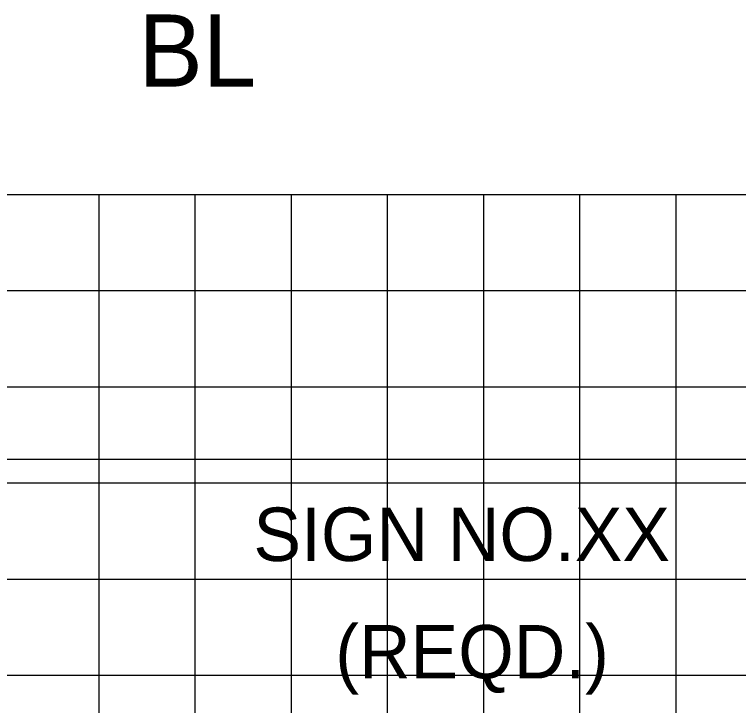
# Model space of a CAD drawing. Extents: x 2193008 to 2198143, y 1236112 to 1237864.
# Drawn here: x 2196480.95 to 2196496.01, y 1237212.48 to 1237226.86 of the extents above; entities that cross this region are included whole.
import ezdxf

# ---------------------------------------------------------------- set-up
doc = ezdxf.new("R2010")
doc.units = 0
for name, color, linetype in [('3', 7, 'Continuous'), ('60', 7, 'Continuous'), ('Level 55', 7, 'Continuous'), ('M-ROADS', 7, 'Continuous')]:
    doc.layers.add(name, color=color, linetype=linetype)

msp = doc.modelspace()

# ---------------------------------------------------------------- linework, layer by layer
at = {"layer": '3'}
msp.add_line((2196508.457, 1237217.599), (2196447.06, 1237217.599), dxfattribs=at)
at = {"layer": 'M-ROADS'}
for p, q in [((2196544.707, 1237223.106), (2196414.707, 1237223.106)), ((2196482.707, 1237163.106), (2196482.707, 1237223.106)), ((2196484.707, 1237163.106), (2196484.707, 1237223.106)), ((2196486.707, 1237163.106), (2196486.707, 1237223.106)), ((2196488.707, 1237163.106), (2196488.707, 1237223.106)), ((2196490.707, 1237163.106), (2196490.707, 1237223.106)), ((2196492.707, 1237163.106), (2196492.707, 1237223.106)), ((2196494.707, 1237163.106), (2196494.707, 1237223.106)), ((2196544.707, 1237221.106), (2196414.707, 1237221.106)), ((2196544.707, 1237219.106), (2196414.707, 1237219.106)), ((2196544.707, 1237217.106), (2196414.707, 1237217.106)), ((2196544.707, 1237215.106), (2196414.707, 1237215.106)), ((2196544.707, 1237213.106), (2196414.707, 1237213.106))]:
    msp.add_line(p, q, dxfattribs=at)

# ---------------------------------------------------------------- texts
at = {"layer": '60'}
msp.add_text('BL', height=1.5, dxfattribs=at).set_placement((2196483.525, 1237225.356))
at = {"layer": 'Level 55'}
for s, p in [('SIGN NO.XX', (2196485.918, 1237215.49)), ('(REQD.)', (2196487.62, 1237213.047))]:
    msp.add_text(s, height=1.1105, dxfattribs=at).set_placement(p)

doc.saveas('drawing.dxf')
